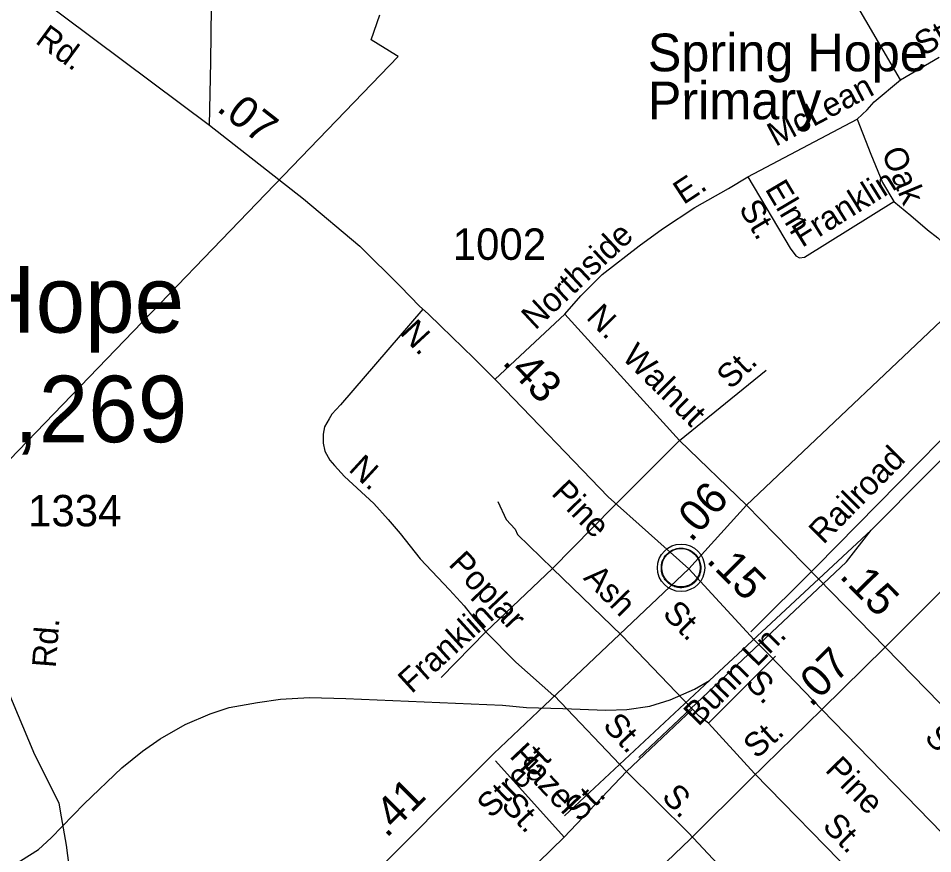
# Model space of a CAD drawing. Extents: x 2220236 to 2384410, y 720751 to 894131.
# Drawn here: x 2260133 to 2263774, y 798928 to 802253 of the extents above; entities that cross this region are included whole.
import ezdxf

# ---------------------------------------------------------------- set-up
doc = ezdxf.new("R2010")
doc.units = 0
doc.layers.add('Default', color=7, linetype='Continuous')

msp = doc.modelspace()

# ---------------------------------------------------------------- linework, layer by layer
at = {"layer": 'Default'}
for p, q in [((2263646.3, 802007.3), (2263799.3, 802098.7)), ((2263038.3, 801621.7), (2263473.9, 801851.7)), ((2262031.2, 800816), (2262309.8, 801075.2)), ((2262309.8, 801075.2), (2262766.4, 800572.9)), ((2262766.4, 800572.9), (2263111.4, 800852.9)), ((2263584.3, 799750.5), (2264639.3, 800803.1)), ((2262502.3, 800308.6), (2262766.4, 800572.9)), ((2262766.4, 800572.9), (2263033.1, 800314.7)), ((2262259.9, 800063.1), (2262502.3, 800308.6)), ((2262803.1, 800062.3), (2263033.1, 800314.7)), ((2262885.1, 799617.3), (2263529.3, 800215)), ((2261994.9, 799811.3), (2262259.9, 800063.1)), ((2262259.9, 800063.1), (2262535.7, 799795.9)), ((2263049.3, 799810.7), (2263310.7, 800069)), ((2261817.1, 799628.6), (2261994.9, 799811.3)), ((2262844.6, 799475), (2262535.7, 799795.9)), ((2263332, 799502.2), (2263584.3, 799750.5)), ((2264281, 799034.6), (2263584.3, 799750.5)), ((2263148.2, 799713.6), (2262880.8, 799447.2)), ((2262308.5, 799078), (2262885.1, 799617.3)), ((2262554.4, 799255.4), (2262266.2, 799557.5)), ((2262817.4, 799503.2), (2262554.4, 799255.4)), ((2262880.8, 799447.2), (2262844.6, 799475)), ((2262880.8, 799447.2), (2263064.6, 799247.1)), ((2262306.4, 798993.6), (2262032.6, 799297.4)), ((2262306.4, 798993.6), (2262554.4, 799255.4)), ((2262801, 799010.6), (2262554.4, 799255.4)), ((2263064.6, 799247.1), (2263970.8, 798322)), ((2261623.6, 798331.6), (2262306.4, 798993.6))]:
    msp.add_line(p, q, dxfattribs=at)
for points in [[(2260893.7, 801827.6), (2260899.8, 802079.5), (2260901.9, 802298.5), (2260916.4, 802535.9), (2260926.7, 802676.4), (2260963.8, 802944.8), (2261077.3, 803467.3), (2261085.6, 803506.6), (2261100, 803560.3), (2261114.5, 803644.9), (2261131, 803754.4), (2261145.4, 803855.6), (2261149.6, 803926.8), (2261143.4, 804015.6), (2261126.9, 804445.2), (2261106.2, 804864.4), (2261085.6, 805120.5)], [(2257473.9, 803679), (2257644.2, 803648), (2257953.7, 803590.2), (2258242.7, 803530.3), (2258500.7, 803486.9), (2258641, 803458), (2258711.2, 803437.4), (2258775.1, 803404.3), (2258872.1, 803338.2), (2259034.2, 803216.4), (2260893.7, 801827.6)], [(2263646.3, 802007.3), (2263439.1, 802363.2), (2263430.9, 802381), (2263428.7, 802401), (2263430.6, 802417), (2263438.4, 802433), (2263450.3, 802449.2), (2263713.7, 802715.7), (2263727.6, 802727.8), (2263749.4, 802731.9)], [(2263033.1, 800314.7), (2263957.9, 801190.7), (2264048.9, 801279.4), (2264169.9, 801396.4), (2264770.2, 801979.8), (2264896.1, 802121.2), (2264982.9, 802193), (2265039.6, 802234.5), (2265094.3, 802270.4), (2265166, 802315.7)], [(2259991.2, 800386.9), (2261645.5, 802100.6), (2261639, 802104.6), (2261538.5, 802166.9), (2261572.5, 802266.9)], [(2259991.2, 800386.9), (2261645.5, 802100.6), (2261639, 802104.6), (2261538.5, 802166.9), (2261572.5, 802266.9)], [(2263529.3, 800215), (2264660, 801353.1), (2264868, 801556.9), (2265028.5, 801700.4), (2265123.8, 801781.2), (2265222.9, 801858.1), (2265371.9, 801967.6), (2265522.9, 802056.8), (2265640.4, 802110)], [(2263473.9, 801851.7), (2263513.5, 801888), (2263541.1, 801920.3), (2263646.3, 802007.3)], [(2260893.7, 801827.6), (2261269, 801534.6), (2261492.6, 801345.5), (2261654.9, 801184.8), (2261730.5, 801107.6), (2261765.1, 801076.1), (2261815.5, 801027.2), (2261946.3, 800899.6), (2262037.6, 800809.7), (2262481.8, 800348), (2262803.1, 800062.3)], [(2263473.9, 801851.7), (2263527.2, 801712.2), (2263574.3, 801598.9), (2263618.9, 801523.2)], [(2262309.8, 801075.2), (2262373.1, 801147.6), (2262458.2, 801232.5), (2262605, 801347.8), (2262698.3, 801414.6), (2262827.4, 801499.7), (2262960.8, 801575), (2263038.3, 801621.7)], [(2263038.3, 801621.7), (2263206.8, 801337.5), (2263229.2, 801307.7), (2263243.2, 801299.8), (2263263.2, 801302), (2263618.9, 801523.2)], [(2263618.9, 801523.2), (2263687.3, 801468), (2263753.9, 801410.6), (2263794.3, 801379), (2263874.9, 801295.7), (2263911.4, 801252.2), (2263957.9, 801190.7)], [(2263310.7, 800069), (2264211.8, 800985.1), (2264229.6, 801005.3), (2264241.4, 801023.2), (2264245.2, 801037.4), (2264241.1, 801049.2), (2264231, 801065.2), (2264208.7, 801088.9), (2264186.3, 801118.8), (2264048.9, 801279.4)], [(2261743.1, 801094.7), (2261415.7, 800715), (2261381.9, 800676.7), (2261370.1, 800658.5), (2261352.4, 800626.3), (2261346.7, 800598.2), (2261347.1, 800562.4), (2261353.3, 800530.3), (2261373.7, 800494.7), (2261391.9, 800472.7), (2261432.3, 800429.1), (2261549.1, 800322.3), (2261606, 800257.4), (2261653.3, 800202.2), (2261733.6, 800101.4), (2261850.2, 799978.4), (2261908.5, 799913.8), (2261946.3, 799865), (2261994.9, 799811.3)], [(2260416.4, 798124.8), (2260411.9, 798167.3), (2260359.3, 798662), (2260346.2, 798797.6), (2260324.5, 798961.4), (2260305.5, 799075.2), (2260295, 799129.2), (2260199.3, 799321), (2260086.1, 799590.9), (2260060, 799733.1), (2260051.3, 799817.3), (2260054.2, 799855), (2260068.7, 799942.1), (2260080.6, 800346)], [(2262042.4, 800329.1), (2262075.4, 800258.2), (2262110.8, 800220), (2262121, 800198.2), (2262259.9, 800063.1)], [(2263584.3, 799750.5), (2263318.2, 800022.6), (2263033.1, 800314.7)], [(2262604.3, 799310.8), (2263430.5, 800090.1), (2263529.3, 800215)], [(2261282.2, 798505), (2261372.2, 798632.6), (2261418.7, 798694.3), (2261492.5, 798791.9), (2262026.6, 799326.8), (2262203, 799493.9), (2262803.1, 800062.3)], [(2262803.1, 800062.3), (2263063.3, 799779), (2263124.5, 799717.6), (2263332, 799502.2)], [(2261994.9, 799811.3), (2262114.2, 799690.3), (2262265.1, 799556.4)], [(2260069.5, 798869.1), (2260141.3, 798899.8), (2260212.8, 798944.4), (2260264.4, 798990.9), (2260394.9, 799126.1), (2260545.6, 799269.4), (2260627, 799336.1), (2260698.4, 799384.8), (2260797.9, 799441.7), (2260897.4, 799484.6), (2260973.1, 799509.3), (2261084.9, 799530.3), (2261176.7, 799543.2), (2261292.6, 799550.2), (2261436.5, 799545.7), (2262060.5, 799519.6), (2262156.5, 799510.4), (2262300.6, 799505.8), (2262472.4, 799499.5), (2262556.4, 799502.1), (2262648.3, 799515), (2262728, 799539.8), (2262825.6, 799582.7), (2262885.1, 799617.3)], [(2261043.7, 795303.1), (2261082.5, 795400.1), (2261117.7, 795544.7), (2261123.2, 795686), (2261141.5, 795942), (2261171.7, 796557.5), (2261177.1, 796730.3), (2261181.4, 796970), (2261189, 797019.7), (2261217.8, 797094.2), (2261264.1, 797211.4), (2261322.7, 797372.6), (2261433.7, 797580.1), (2261494.8, 797682.7), (2261593.6, 797803.5), (2261710.7, 797935.4), (2262807.9, 798986.4), (2263047.3, 799222.8), (2263332, 799502.2)], [(2263332, 799502.2), (2263907.3, 798910.8), (2263924.6, 798885.6), (2263943.1, 798863.8), (2263973.4, 798822.2), (2263982.2, 798807.9), (2264005, 798780), (2264005, 798740.6), (2263970.8, 798322), (2263964.1, 797766.1), (2263952.6, 797082.4), (2263950.4, 796905.8), (2263936.7, 796431), (2263920.1, 796032.4), (2263924.2, 795558.8)], [(2262801, 799010.6), (2263422.9, 798347), (2263542.2, 798208.1), (2263570.4, 798172.4), (2263611, 798106.7), (2263617.3, 798088.8), (2263629.6, 798039), (2263632.2, 797988.9), (2263636.3, 797759.1)]]:
    msp.add_lwpolyline(points, dxfattribs=at)
msp.add_lwpolyline([(2262694.5, 800078.2), (2262695.5, 800083.8), (2262697.3, 800090.4), (2262700.2, 800097.6), (2262703.2, 800103.3), (2262706.5, 800109.1), (2262710.2, 800114.2), (2262714.2, 800118.6), (2262718.8, 800123.1), (2262724.3, 800127.7), (2262729.8, 800131.4), (2262734.6, 800134.3), (2262739.7, 800136.7), (2262745.2, 800139), (2262750.8, 800140.8), (2262755.1, 800142), (2262760, 800142.7), (2262764.1, 800143.4), (2262770.5, 800143.7), (2262774.9, 800143.6), (2262780.6, 800143.3), (2262785.5, 800142.6), (2262790.4, 800141.6), (2262795.4, 800140.2), (2262800.5, 800138.3), (2262807.2, 800135.4), (2262813.5, 800131.9), (2262818.5, 800128.3), (2262823.7, 800124.3), (2262827, 800121.2), (2262831.1, 800116.8), (2262835, 800112.1), (2262838.1, 800107.5), (2262841.2, 800102.5), (2262843.6, 800097.3), (2262845.7, 800092.3), (2262847.2, 800087.3), (2262848.5, 800082.7), (2262849.6, 800076.7), (2262850.2, 800072), (2262850.5, 800066), (2262850.3, 800060.2), (2262849.7, 800054.5), (2262848.8, 800049), (2262847.2, 800042.8), (2262845.3, 800037), (2262843, 800031.9), (2262839.8, 800025.9), (2262836.5, 800020.6), (2262833.1, 800015.9), (2262828.9, 800011.2), (2262823.6, 800006.2), (2262818.6, 800002.1), (2262813.6, 799998.6), (2262809.2, 799996.1), (2262802.4, 799992.9), (2262795.3, 799990.2), (2262789.3, 799988.7), (2262782.7, 799987.4), (2262778.3, 799987), (2262773.8, 799986.7), (2262768.2, 799986.7), (2262763.9, 799987.1), (2262758.3, 799987.8), (2262752.4, 799989.1), (2262747.8, 799990.5), (2262742.6, 799992.3), (2262738, 799994.3), (2262734.1, 799996.6), (2262727.3, 800000.6), (2262721.7, 800004.9), (2262716.8, 800009.4), (2262712.4, 800014.2), (2262709.2, 800018.2), (2262706.2, 800022.4), (2262702.1, 800029.5), (2262700.4, 800033), (2262698.7, 800037), (2262696.1, 800045.2), (2262694.5, 800052.3), (2262693.9, 800057.5), (2262693.5, 800063.8), (2262693.5, 800068.5), (2262694, 800074.9)], close=True, dxfattribs=at)
for centre, radius in [((2262772.2, 800065.8), 94.3), ((2262771.9, 800066.1), 76.7)]:
    msp.add_circle(centre, radius, dxfattribs=at)

# ---------------------------------------------------------------- texts
for s, height, rotation, p in [('Rd.', 95, 323.7985, (2260196.4, 802156.7)), ('St.', 95, 30.8531, (2263737.9, 802100.3)), ('McLean', 95, 27.8344, (2263147.9, 801740.3)), ('.07', 125, 322.0243, (2260918.4, 801887.6)), ('Oak', 95, 292.573, (2263568.8, 801718.9)), ('E.', 95, 33.3913, (2262781.8, 801508.9)), ('Elm', 95, 300.6635, (2263104, 801573.5)), ('Franklin', 95, 31.8765, (2263254, 801338.3)), ('St.', 95, 300.6635, (2262999.6, 801496.8)), ('Northside', 95, 43.0637, (2262191.3, 801009.4)), ('N.', 95, 314.5157, (2262390.6, 801059.1)), ('N.', 95, 312.7129, (2261648.8, 800998.9)), ('Walnut', 95, 315.3154, (2262532, 800900.4)), ('St.', 95, 44.3861, (2262970.5, 800772.4)), ('.43', 125, 313.8905, (2262056.4, 800880.4)), ('Railroad', 95, 45.4729, (2263338.8, 800156)), ('N.', 95, 317.5608, (2261444.1, 800454.1)), ('Pine', 95, 314.4246, (2262251.4, 800359.2)), ('.06', 125, 47.661, (2262811.3, 800164.1)), ('Poplar', 95, 313.3301, (2261842.2, 800077.5)), ('.15', 125, 314.9611, (2262869.1, 800092.1)), ('Ash', 95, 314.3454, (2262379.5, 800022.4)), ('.15', 125, 314.3678, (2263398.6, 800029.7)), ('St.', 95, 314.3921, (2262694.3, 799879.4)), ('Franklin', 95, 42.2372, (2261698.7, 799562)), ('Rd.', 95, 85.5563, (2260281.7, 799665.7)), ('Bunn Ln.', 95, 45.4608, (2262840.8, 799431.3)), ('.07', 125, 44.9013, (2263289.5, 799507.6)), ('S.', 95, 313.5075, (2263023.8, 799604.5)), ('St.', 95, 313.1868, (2262456.5, 799434.6)), ('St.', 95, 41.8979, (2263072.9, 799302.3)), ('S.', 95, 314.9585, (2263736.9, 799386.2)), ('Street', 95, 44.3525, (2262015.8, 799065.2)), ('Hazel', 95, 313.3301, (2262085.3, 799314.3)), ('Pine', 95, 314.4246, (2263341.5, 799258.4)), ('.41', 125, 45.0404, (2261599, 798987.1)), ('S.', 95, 313.1421, (2262690.8, 799151.6)), ('St.', 95, 313.1868, (2262051.4, 799117.2)), ('St.', 95, 43.7402, (2262365.5, 799050.8)), ('St.', 95, 314.4086, (2263331, 799033.7))]:
    msp.add_text(s, height=height, rotation=rotation, dxfattribs=at).set_placement(p)
for s, height, p in [('Spring Hope', 150, (2262639.4, 802041.8)), ('Primary', 150, (2262639.4, 801850.8)), ('1002', 125, (2261862.8, 801291.4)), ('Spring Hope', 265, (2258823.3, 801001.8)), ('Pop. 1,269', 265, (2259091.5, 800565.4)), ('1334', 125, (2260171.7, 800230.8))]:
    msp.add_text(s, height=height, dxfattribs=at).set_placement(p)

doc.saveas('drawing.dxf')
